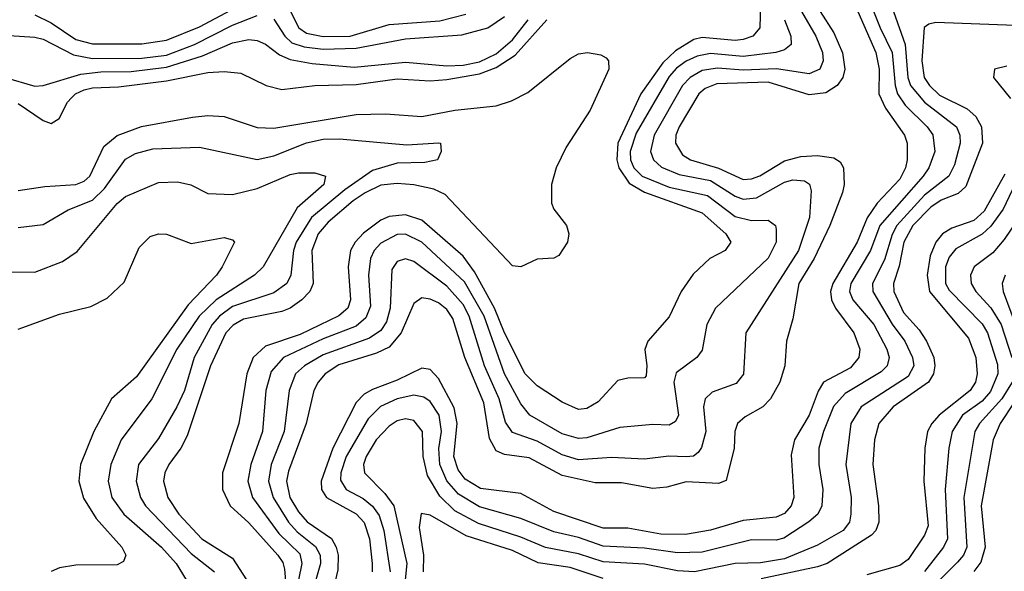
# Model space of a CAD drawing. Header units: inches. Extents: x 990535 to 1117859, y 769386 to 892122.
# Tile 736 of 1056: x 1063653 to 1066044, y 847731 to 849070. Entities that reach past the tile are written whole.
import ezdxf

# ---------------------------------------------------------------- set-up
doc = ezdxf.new("R2010")
doc.units = ezdxf.units.IN
doc.header["$MEASUREMENT"] = 0
doc.layers.add('B0864', color=7, linetype='Continuous')

msp = doc.modelspace()

# ---------------------------------------------------------------- linework, layer by layer
at = {"layer": 'B0864', "color": 5}
for points, elevation in [([(1065702.7, 849150), (1065742.2, 849050), (1065771.5, 848990), (1065778.4, 848910), (1065784.6, 848890), (1065802.6, 848862.6), (1065856.6, 848810), (1065870.4, 848790.4), (1065874.6, 848750), (1065860.6, 848710), (1065846.8, 848690), (1065741.5, 848570), (1065718.6, 848510), (1065671, 848430), (1065668.1, 848410), (1065675.6, 848390), (1065726.6, 848330), (1065758.8, 848270), (1065764, 848250), (1065759, 848230), (1065744.5, 848215.5), (1065657.1, 848162.9), (1065629.3, 848130.7), (1065604.3, 848070), (1065593.7, 848030), (1065593, 847990), (1065603.4, 847930), (1065600.7, 847890), (1065590.6, 847870), (1065568.7, 847851.3), (1065508.5, 847811.5), (1065490, 847806.5), (1065430, 847807.4), (1065310, 847777.4), (1065250, 847776), (1065170, 847787.4), (1065070, 847792.4), (1065010, 847812.8), (1064950, 847826.5), (1064870, 847859.3), (1064770, 847887.8), (1064718.6, 847918.6), (1064690.6, 847950.6), (1064673, 847990), (1064671.2, 848028.8), (1064677.5, 848070), (1064671.9, 848110), (1064650, 848143.6), (1064634.1, 848154.1), (1064610, 848158.6), (1064569.5, 848150), (1064529.2, 848130.8), (1064499, 848101), (1064446, 848010), (1064432.7, 847970), (1064432.3, 847952.3), (1064446.2, 847930), (1064487.4, 847907.4), (1064510, 847889.4), (1064526.4, 847866.4), (1064537.1, 847830), (1064552.5, 847730)], 2940), ([(1063690, 849081.4), (1063730, 849062.1), (1063790, 849021.8), (1063830, 849011.5), (1063950, 849011.1), (1064010, 849020), (1064090, 849052.5), (1064230, 849127.7)], 2880), ([(1064290.6, 849130), (1064331.3, 849050), (1064350, 849037.4), (1064390, 849028.8), (1064455.8, 849030), (1064550, 849058.5), (1064673, 849067), (1064736.5, 849083.5)], 2880), ([(1065451.9, 849110), (1065450.1, 849049.9), (1065433.1, 849030), (1065410, 849021.9), (1065390, 849019.8), (1065310, 849026.4), (1065290, 849021.5), (1065245.4, 848994.6), (1065214.5, 848965.5), (1065161.3, 848890), (1065105.5, 848770), (1065102.9, 848730), (1065108, 848710), (1065133, 848673), (1065170, 848651.5), (1065310, 848601.3), (1065367.8, 848550), (1065380.1, 848530), (1065366, 848510), (1065328.8, 848490), (1065288.1, 848451.9), (1065259.1, 848410), (1065230, 848348.9), (1065178, 848290), (1065170.6, 848269.4), (1065176.1, 848230), (1065174.2, 848205.8), (1065170, 848200.6), (1065130, 848200.2), (1065105.5, 848194.5), (1065057.5, 848142.5), (1065030, 848126.2), (1065010, 848124.1), (1064970, 848141.5), (1064910, 848181.2), (1064880.8, 848210), (1064830, 848310), (1064806.3, 848370), (1064757.8, 848457.8), (1064730, 848495.6), (1064630, 848583.7), (1064590, 848596.1), (1064550, 848592.5), (1064530, 848583.4), (1064487.9, 848552.1), (1064467.5, 848530), (1064456.3, 848510), (1064450.6, 848470), (1064456.5, 848390), (1064450, 848369.9), (1064428.5, 848351.5), (1064334.3, 848305.7), (1064250, 848277.8), (1064220.2, 848250), (1064204.4, 848210), (1064185.1, 848090), (1064145.7, 847970), (1064146.1, 847930), (1064164, 847890), (1064210, 847848.8), (1064280.1, 847770), (1064292.4, 847752.4), (1064296.3, 847736.3), (1064303.9, 847650)], 2820), ([(1063564.7, 849035.3), (1063690, 849027.6), (1063710, 849022.7), (1063784.4, 848984.4), (1063830, 848975.8), (1063950, 848976.6), (1064010, 848984.1), (1064078.1, 849010), (1064170, 849056.8), (1064230, 849080.3)], 2860), ([(1065550.9, 849090), (1065586.1, 849030), (1065602.2, 848990), (1065603.8, 848970), (1065595.5, 848950), (1065570, 848938.4), (1065490.3, 848950.3), (1065410, 848947.6), (1065347.5, 848952.5), (1065310, 848946.5), (1065281.4, 848930), (1065262.5, 848910), (1065193.3, 848790), (1065184.8, 848750), (1065191.6, 848730), (1065211.8, 848711.8), (1065254, 848694), (1065330, 848679.4), (1065390, 848641.8), (1065410, 848634.1), (1065442.1, 848637.9), (1065510, 848675.2), (1065530, 848680.9), (1065558.7, 848678.7), (1065570.7, 848670.7), (1065574.8, 848654.8), (1065571.1, 848590), (1065543.8, 848510), (1065416.2, 848310), (1065410.1, 848209.9), (1065393, 848187), (1065334.2, 848165.8), (1065317.2, 848150), (1065313.5, 848130), (1065318.9, 848070), (1065308.3, 848031.7), (1065300.5, 848019.5), (1065289.3, 848010.7), (1065271.2, 848008.8), (1065229.1, 848010.9), (1065170, 848002.9), (1065090, 848007), (1065010, 848001.8), (1064970, 848013.4), (1064910, 848046.6), (1064850, 848067.6), (1064832.8, 848092.8), (1064817.3, 848150), (1064781.9, 848230), (1064744.6, 848350), (1064730, 848378.9), (1064690, 848423), (1064610, 848482.8), (1064590, 848489.5), (1064570, 848483.2), (1064556.6, 848463.4), (1064552.4, 848370), (1064543.5, 848336.5), (1064530, 848315.4), (1064502.8, 848297.2), (1064390, 848256.6), (1064344.5, 848230), (1064322.9, 848210), (1064307.2, 848170), (1064295.2, 848070), (1064264.2, 847990), (1064257.5, 847950), (1064268.9, 847910), (1064306.1, 847850), (1064326.9, 847826.9), (1064371.4, 847791.4), (1064382.5, 847770), (1064383.8, 847750), (1064372, 847710)], 2860), ([(1064270, 849071.3), (1064296.8, 849030), (1064314.1, 849014.1), (1064343.7, 849003.7), (1064390, 848998.5), (1064470, 849000.8), (1064590, 849023.6), (1064727.1, 849032.9), (1064790, 849050.1), (1064830, 849077.7)], 2860), ([(1065596.2, 849090), (1065630, 849037.8), (1065650.6, 848989.4), (1065656.5, 848950), (1065651.6, 848930), (1065637.9, 848910), (1065610, 848892.7), (1065570, 848887.9), (1065470, 848918.1), (1065345.8, 848914.2), (1065317.4, 848902.6), (1065302.1, 848890), (1065254.3, 848810), (1065246.2, 848790), (1065245.1, 848770), (1065262.3, 848742.3), (1065281.6, 848730), (1065350, 848709.5), (1065410, 848682.4), (1065430, 848683.5), (1065450, 848691.3), (1065510, 848727), (1065550, 848738.1), (1065590, 848740.6), (1065630, 848734.3), (1065644.8, 848724.8), (1065652.9, 848710), (1065654.8, 848670), (1065650.8, 848650.8), (1065620.4, 848570), (1065582.3, 848490), (1065544.8, 848430), (1065530, 848343.6), (1065515, 848290), (1065510.8, 848230), (1065499, 848190), (1065476.1, 848150), (1065457.5, 848130), (1065414.4, 848105.6), (1065396.1, 848090), (1065389.8, 848070.2), (1065387.6, 848030), (1065368.8, 847951.2), (1065350, 847943.8), (1065271.6, 847948.4), (1065224.6, 847935.4), (1065190, 847932.1), (1065114.2, 847945.8), (1065050, 847946), (1064970, 847963.6), (1064890, 848006.6), (1064830, 848014.4), (1064810, 848023.1), (1064793.8, 848053.8), (1064780.3, 848140.3), (1064734.3, 848250), (1064704.6, 848344.6), (1064690, 848366.9), (1064670, 848382.4), (1064650, 848391.9), (1064630, 848394.8), (1064610, 848381), (1064579.6, 848310), (1064550, 848275.3), (1064519.6, 848260.4), (1064427.8, 848232.2), (1064394.8, 848210), (1064377.7, 848190), (1064367.2, 848170), (1064349.1, 848090), (1064305.6, 847974.4), (1064301.2, 847950), (1064309.5, 847910), (1064330, 847875.2), (1064351.3, 847851.3), (1064410.3, 847810.3), (1064421.7, 847790), (1064426.2, 847770), (1064425.7, 847734.3), (1064415, 847690)], 2880), ([(1065687.7, 849090), (1065732.1, 848990), (1065740.2, 848950), (1065739.2, 848890), (1065754.8, 848854.8), (1065801.5, 848790), (1065807.7, 848770), (1065807.7, 848730), (1065803.6, 848710), (1065790, 848683.2), (1065735.2, 848624.8), (1065710.6, 848589.4), (1065686.1, 848530), (1065627.5, 848430), (1065621.7, 848410), (1065624.2, 848390), (1065633.8, 848370), (1065678.5, 848310), (1065692.8, 848270), (1065690.5, 848250), (1065670, 848225.1), (1065604.8, 848190), (1065591.9, 848168.1), (1065570, 848110), (1065534.2, 848050), (1065526.5, 848013.5), (1065532.6, 847910), (1065526, 847890), (1065510, 847871.1), (1065490, 847862.7), (1065410, 847854), (1065330, 847830.8), (1065270, 847820.5), (1065210, 847821.6), (1065130, 847836), (1065070, 847836.1), (1064950, 847876), (1064870, 847920.1), (1064772.2, 847932.2), (1064734.8, 847954.8), (1064717.6, 847977.6), (1064707.3, 848010), (1064715.5, 848090), (1064707.8, 848127.8), (1064670, 848199), (1064650, 848221.2), (1064630, 848224.1), (1064570, 848194.7), (1064510, 848172.6), (1064490, 848161), (1064470, 848141), (1064413.5, 848030), (1064385.1, 847950), (1064386.3, 847930), (1064398.1, 847910), (1064470, 847870.5), (1064489.6, 847849.6), (1064502.8, 847810), (1064509.4, 847750), (1064508.8, 847730)], 2920), ([(1065774.9, 849090), (1065803.2, 849010), (1065809.5, 848930), (1065816.2, 848910), (1065849.5, 848869.5), (1065927.5, 848810), (1065935.8, 848790), (1065936.3, 848770), (1065922.5, 848717.5), (1065909, 848690), (1065850, 848644), (1065782.4, 848570), (1065771.1, 848548.9), (1065752.8, 848487.2), (1065723.4, 848430), (1065724.1, 848410), (1065771.3, 848331.3), (1065802.1, 848290), (1065821, 848250), (1065823.9, 848230), (1065810, 848204.1), (1065696.2, 848130), (1065671.4, 848090), (1065658.5, 847990), (1065671.6, 847910), (1065670.8, 847870), (1065668.2, 847850), (1065652.5, 847830), (1065590, 847794.1), (1065510, 847761.7), (1065451.9, 847751.9), (1065390, 847750.4), (1065291.8, 847730), (1065250, 847732.2), (1065170, 847748.2), (1065070, 847753.9), (1065010, 847773.5), (1064930, 847788.7), (1064870, 847813.7), (1064766.8, 847846.8), (1064710, 847878.1), (1064673.3, 847913.3), (1064643.3, 847963.3), (1064632.5, 848010), (1064631, 848070), (1064610, 848097), (1064590, 848101), (1064570, 848096.1), (1064550, 848083.6), (1064518.7, 848050), (1064494.4, 848010), (1064488.3, 847990), (1064490.1, 847970), (1064540, 847920), (1064561.3, 847890), (1064592.9, 847750), (1064589.2, 847710)], 2960), ([(1063618.1, 848930), (1063690, 848908.6), (1063710, 848910.1), (1063802.1, 848937.9), (1063850, 848943.4), (1063924.2, 848944.2), (1064010, 848954.5), (1064097.4, 848982.6), (1064170, 849014.1), (1064210, 849021.8), (1064230, 849019.2), (1064250, 849010.4), (1064284.3, 848984.3), (1064310, 848973.1), (1064363.6, 848963.6), (1064465.3, 848954.7), (1064590, 848966.9), (1064690, 848957.6), (1064730, 848959.9), (1064770, 848968), (1064810, 848987.3), (1064850, 849021.4), (1064887.9, 849070)], 2840), ([(1063650, 848866.2), (1063710, 848825.6), (1063730, 848818.1), (1063749.6, 848830.4), (1063769.1, 848870), (1063779.4, 848880.6), (1063788.6, 848890), (1063810, 848899.6), (1063830, 848904.9), (1063893.2, 848906.8), (1064010, 848921.2), (1064110, 848941.4), (1064150, 848944.3), (1064190, 848940.2), (1064251.8, 848910), (1064290, 848900.4), (1064370, 848910.5), (1064470, 848912.3), (1064570, 848926.3), (1064650, 848921.8), (1064690, 848924.4), (1064770, 848938.5), (1064810, 848953.6), (1064856.5, 848983.5), (1064932.8, 849070)], 2820), ([(1065510, 849070), (1065525.5, 849030), (1065525.9, 849010), (1065510, 848996.9), (1065488.9, 848990), (1065410, 848981), (1065330, 848987.7), (1065298.4, 848981.6), (1065271.1, 848968.9), (1065247.9, 848952.1), (1065230, 848931.7), (1065150, 848794.8), (1065135.2, 848750), (1065135.9, 848730), (1065143.9, 848710), (1065164.5, 848690), (1065230, 848663.7), (1065322.9, 848642.9), (1065390, 848592.6), (1065430, 848582.7), (1065470, 848583.1), (1065487.9, 848570), (1065490, 848560.7), (1065489.7, 848530), (1065470, 848491.1), (1065342.3, 848370), (1065321.5, 848330), (1065310, 848267.6), (1065296.8, 848250), (1065247.2, 848212.8), (1065241.7, 848190), (1065252.4, 848110), (1065245.2, 848094.8), (1065230, 848085.7), (1065190, 848087.6), (1065110, 848079.9), (1065030, 848055.2), (1065010, 848053.4), (1064970, 848064.9), (1064891.5, 848110), (1064870, 848137.7), (1064830, 848210.4), (1064780.7, 848350), (1064733.5, 848433.5), (1064630, 848530.2), (1064590, 848549.1), (1064570, 848548.8), (1064530, 848527.8), (1064514.2, 848510), (1064504.9, 848490), (1064500.3, 848450), (1064505, 848375), (1064493.8, 848346.2), (1064470, 848326.4), (1064390, 848295.6), (1064294.2, 848250), (1064263.8, 848216.2), (1064251.2, 848170), (1064242.6, 848070), (1064214.4, 847990), (1064207.1, 847950), (1064218.2, 847910), (1064282.6, 847822.6), (1064333.1, 847773.1), (1064338.7, 847750), (1064330.6, 847710)], 2840), ([(1066070, 849055.9), (1065877.2, 849062.8), (1065860.7, 849059.3), (1065848.9, 849051.1), (1065843.4, 848970), (1065849.2, 848930), (1065861.8, 848910), (1065886.4, 848886.4), (1065953.2, 848853.2), (1065974.7, 848834.7), (1065988.4, 848810), (1065990.3, 848770), (1065950, 848665.4), (1065931.6, 848648.4), (1065890, 848631.7), (1065864.9, 848615.1), (1065821.4, 848570), (1065799.6, 848530), (1065788.3, 848471.7), (1065774.9, 848430), (1065775.5, 848410), (1065799.1, 848359.1), (1065837.3, 848317.3), (1065854.5, 848290), (1065872.2, 848250), (1065875.3, 848230), (1065871.9, 848210), (1065859.2, 848190), (1065773.9, 848130), (1065739.2, 848090), (1065728.5, 848050), (1065724.5, 847990), (1065738.5, 847890), (1065738.7, 847850), (1065731.8, 847830), (1065720.9, 847819.1), (1065613.3, 847750), (1065590, 847741.8), (1065453.1, 847713.1)], 2980), ([(1063650, 848655.4), (1063714.6, 848665.4), (1063790, 848669.8), (1063810, 848677.9), (1063823.9, 848690), (1063857.8, 848762.2), (1063890, 848789.1), (1063949.5, 848810.5), (1064073, 848833), (1064110, 848837.6), (1064150, 848834.9), (1064230, 848808), (1064270, 848806.4), (1064470, 848839.5), (1064541.8, 848841.8), (1064630, 848834.8), (1064710, 848850.7), (1064810, 848860.9), (1064847, 848873), (1064886.9, 848893.1), (1064990, 848975.8), (1065010, 848987.4), (1065032, 848990), (1065064.4, 848984.4), (1065077.1, 848977.1), (1065082.6, 848970), (1065083.5, 848950), (1065038.3, 848850), (1064979.8, 848760.2), (1064956.1, 848710), (1064944.6, 848670), (1064944.4, 848624.4), (1064950.2, 848610), (1064980.7, 848570), (1064986.7, 848550), (1064983.6, 848530), (1064962.3, 848497.7), (1064950, 848491.3), (1064910, 848488.3), (1064870, 848469.8), (1064850, 848472.8), (1064685.9, 848645.9), (1064658.4, 848658.4), (1064610, 848669.1), (1064570, 848672.6), (1064530, 848668), (1064491.9, 848650), (1064462.9, 848630), (1064401.9, 848578.1), (1064378.1, 848550), (1064362.6, 848510), (1064365.8, 848430), (1064357.6, 848410), (1064338.7, 848390), (1064310.1, 848370), (1064290, 848362), (1064196.6, 848343.4), (1064171.6, 848328.4), (1064153.8, 848310), (1064116.3, 848230), (1064060.2, 848059.8), (1064044.7, 848030), (1064015.1, 847990), (1064005.4, 847970), (1064002.7, 847950), (1064013, 847910), (1064039.4, 847870), (1064095.3, 847810), (1064170, 847763.1), (1064203.7, 847710)], 2780), ([(1066050, 848957.2), (1066019.7, 848950), (1066017.2, 848930), (1066058.5, 848878.5)], 3020), ([(1063650, 848565.8), (1063710, 848572.6), (1063771.4, 848608.6), (1063830, 848632.1), (1063859.4, 848660.6), (1063910, 848731.2), (1063934.9, 848745.1), (1063976.3, 848756.3), (1064090, 848760.5), (1064230, 848730.7), (1064270, 848739.5), (1064350, 848771.1), (1064390, 848780.2), (1064430, 848780.6), (1064593.4, 848766.6), (1064671.2, 848771.2), (1064674.8, 848770), (1064676.3, 848750), (1064667.3, 848730), (1064636.6, 848723.4), (1064570, 848721.7), (1064510, 848703.8), (1064442.9, 848657.1), (1064361.8, 848590), (1064324.5, 848530), (1064318.1, 848510), (1064311.9, 848450), (1064301.6, 848430), (1064270, 848406.6), (1064170, 848373.6), (1064138.1, 848350), (1064120.9, 848330), (1064077.1, 848250), (1064053.3, 848170), (1064035.2, 848130), (1063990, 848053.4), (1063942, 847990), (1063936.2, 847950), (1063946.7, 847910), (1063958.7, 847890), (1064070, 847774.5), (1064126.3, 847730)], 2760), ([(1063621.8, 848458.2), (1063690, 848457), (1063757, 848483), (1063792.6, 848507.4), (1063890, 848624), (1063910, 848640.7), (1063990, 848674.4), (1064036.7, 848676.7), (1064069.2, 848669.2), (1064110, 848648.3), (1064170, 848645.6), (1064230, 848660.1), (1064310, 848694), (1064330, 848698.6), (1064370, 848698.1), (1064396.1, 848690), (1064391.6, 848670), (1064326.9, 848613.1), (1064244.6, 848470), (1064223.4, 848450), (1064130, 848389.7), (1064088.9, 848350), (1064034.6, 848270), (1063974.4, 848150), (1063900.1, 848050), (1063874.3, 847990), (1063868.2, 847950), (1063877.1, 847910), (1063906.3, 847870), (1063997.6, 847790), (1064033.6, 847750), (1064057.4, 847710)], 2740), ([(1066045, 848695), (1065995.1, 848604.9), (1065970, 848582.9), (1065916.2, 848563.8), (1065893.9, 848550), (1065877.1, 848530), (1065863.5, 848496.5), (1065856.5, 848450), (1065861.9, 848410), (1065956.8, 848296.8), (1065974.6, 848250), (1065978.1, 848210), (1065973.3, 848190), (1065960.5, 848170), (1065885.4, 848110), (1065867.5, 848090), (1065857.2, 848070), (1065850.6, 848030), (1065848.3, 847950), (1065858.5, 847841.5), (1065850, 847818.5), (1065810, 847759.6), (1065790, 847745.1), (1065710, 847722.6)], 3020), ([(1066070, 848671.8), (1066040.6, 848610), (1066010.9, 848569.1), (1065990, 848549.4), (1065926, 848514), (1065910, 848493.3), (1065900.8, 848470), (1065900.9, 848430), (1065910, 848413.3), (1065990, 848331.7), (1066002.7, 848310), (1066027, 848233), (1066028.2, 848210), (1066010, 848167.3), (1065990, 848144), (1065942.2, 848110), (1065917.2, 848070), (1065908.9, 848030), (1065899.7, 847930), (1065906, 847810), (1065896.2, 847790), (1065849.5, 847730.5)], 3040), ([(1066075.7, 848584.3), (1066043.3, 848536.7), (1066015.8, 848504.2), (1065970.6, 848470), (1065961.3, 848450), (1065963.1, 848430), (1065974.1, 848410), (1066010.6, 848370.6), (1066036.3, 848330), (1066061.7, 848250)], 3060), ([(1063650, 848318.8), (1063750, 848355), (1063826, 848374), (1063866.1, 848393.9), (1063907.1, 848432.9), (1063943.1, 848516.9), (1063970, 848544), (1063990, 848550.2), (1064010, 848549.2), (1064070, 848526.7), (1064150, 848541.3), (1064170, 848536), (1064174.7, 848530), (1064145.1, 848470), (1064131.5, 848450), (1064062.2, 848377.8), (1063937.1, 848202.9), (1063876.6, 848150), (1063833.1, 848070), (1063801.1, 847990), (1063796.6, 847950), (1063808.7, 847908.7), (1063839.3, 847859.3), (1063901.4, 847790), (1063911, 847770), (1063905, 847755), (1063890, 847746.9), (1063790, 847745.7), (1063750, 847739.3), (1063729.7, 847730.3)], 2720), ([(1066045.7, 848450), (1066038.3, 848430), (1066040.5, 848410), (1066078.1, 848310)], 3080), ([(1066062.8, 848190), (1066037.2, 848150), (1065983.1, 848090), (1065971.9, 848070), (1065945, 847910), (1065952.6, 847790), (1065944.8, 847770), (1065930, 847753), (1065870, 847693.1)], 3060), ([(1066099.8, 848190), (1066033.2, 848090), (1066016.5, 848050), (1065987.6, 847890), (1065997.1, 847790), (1065986.6, 847753.4), (1065969.7, 847730.3)], 3080), ([(1065070, 847713.4), (1064990, 847739.9), (1064911.7, 847751.7), (1064850, 847781.9), (1064737, 847817), (1064650, 847867.2), (1064628.3, 847871.7), (1064622.8, 847837.2), (1064633.3, 847770), (1064632.5, 847730)], 2980)]:
    msp.add_lwpolyline(points, dxfattribs=dict(at, elevation=elevation))

doc.saveas('drawing.dxf')
